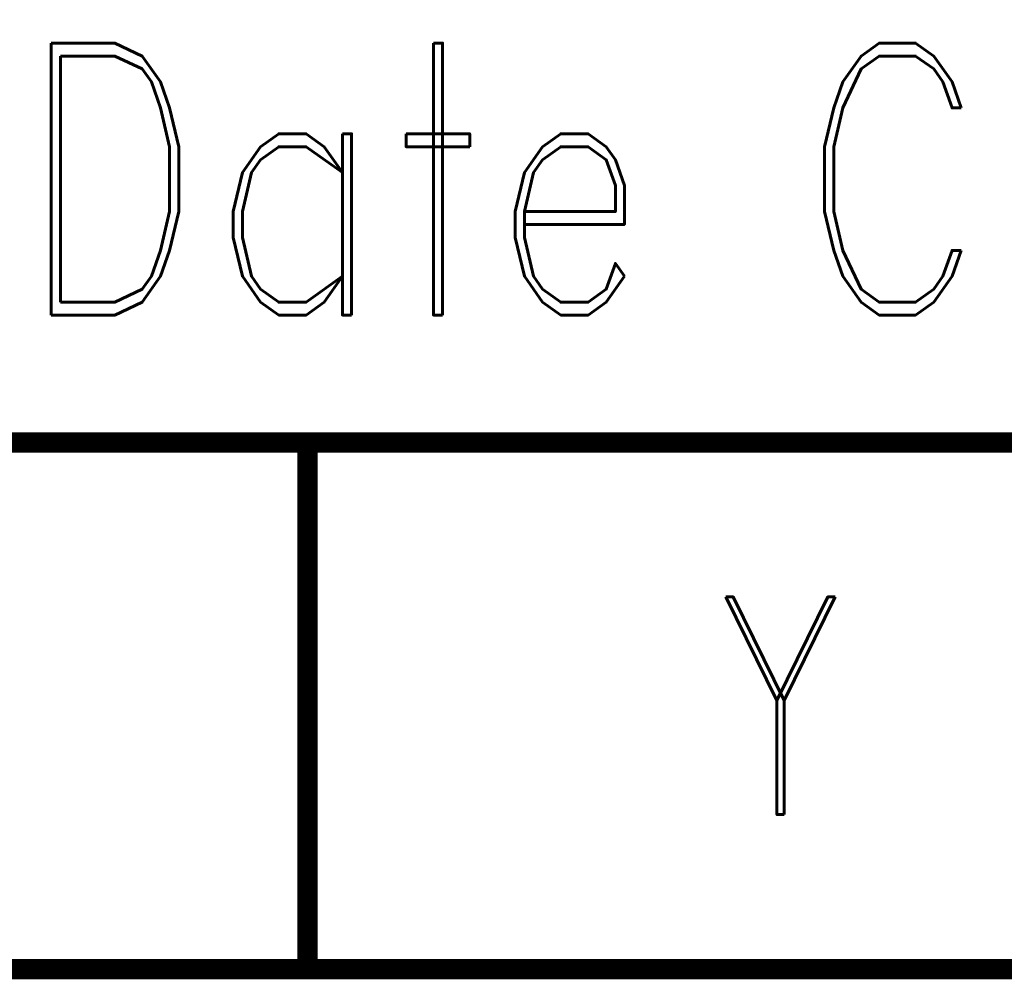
# Model space of a CAD drawing. Extents: x -2 to 113, y -136 to 16.
# Tile 500 of 541: x 77.01 to 81.96, y -5.69 to -0.87. Entities that reach past the tile are written whole.
import ezdxf
from ezdxf.enums import TextEntityAlignment as Align

# ---------------------------------------------------------------- set-up
doc = ezdxf.new("R2010")
doc.units = 0
doc.header["$MEASUREMENT"] = 0
doc.linetypes.add('SOLID', pattern=[0])
doc.layers.get('0').update_dxf_attribs({"linetype": 'SOLID'})
for name, color, linetype in [('1', 7, 'SOLID'), ('10', 7, 'SOLID'), ('11', 7, 'SOLID'), ('12', 7, 'SOLID'), ('13', 7, 'SOLID'), ('14', 7, 'SOLID'), ('15', 7, 'SOLID'), ('16', 7, 'SOLID'), ('17', 7, 'SOLID'), ('18', 7, 'SOLID'), ('19', 7, 'SOLID'), ('2', 7, 'SOLID'), ('20', 7, 'SOLID'), ('21', 7, 'SOLID'), ('22', 7, 'SOLID'), ('23', 7, 'SOLID'), ('24', 7, 'SOLID'), ('25', 7, 'SOLID'), ('26', 7, 'SOLID'), ('27', 7, 'SOLID'), ('28', 7, 'SOLID'), ('29', 7, 'SOLID'), ('3', 7, 'SOLID'), ('30', 7, 'SOLID'), ('31', 7, 'SOLID'), ('32', 7, 'SOLID'), ('33', 7, 'SOLID'), ('34', 7, 'SOLID'), ('35', 7, 'SOLID'), ('36', 7, 'SOLID'), ('37', 7, 'SOLID'), ('38', 7, 'SOLID'), ('39', 7, 'SOLID'), ('4', 7, 'SOLID'), ('40', 7, 'SOLID'), ('41', 7, 'SOLID'), ('42', 7, 'SOLID'), ('43', 7, 'SOLID'), ('44', 7, 'SOLID'), ('45', 7, 'SOLID'), ('46', 7, 'SOLID'), ('47', 7, 'SOLID'), ('48', 7, 'SOLID'), ('49', 7, 'SOLID'), ('5', 7, 'SOLID'), ('50', 7, 'SOLID'), ('51', 7, 'SOLID'), ('52', 7, 'SOLID'), ('53', 7, 'SOLID'), ('54', 7, 'SOLID'), ('55', 7, 'SOLID'), ('56', 7, 'SOLID'), ('57', 7, 'SOLID'), ('58', 7, 'SOLID'), ('59', 7, 'SOLID'), ('6', 7, 'SOLID'), ('60', 7, 'SOLID'), ('61', 7, 'SOLID'), ('62', 7, 'SOLID'), ('63', 7, 'SOLID'), ('64', 7, 'SOLID'), ('65', 7, 'SOLID'), ('66', 7, 'SOLID'), ('67', 7, 'SOLID'), ('68', 7, 'SOLID'), ('7', 7, 'SOLID'), ('8', 7, 'SOLID'), ('9', 7, 'SOLID')]:
    doc.layers.add(name, color=color, linetype=linetype)
doc.styles.add('ROMAND', font='romand', dxfattribs={"height": 1})

msp = doc.modelspace()

# ---------------------------------------------------------------- linework, layer by layer
at = {"color": 7, "linetype": 'SOLID', "const_width": 0.1029}
for points in [[(-0.2175, -2.9915), (111.5472, -2.9915)], [(78.4589, -2.9915), (78.4589, -5.6385)], [(-0.2175, -5.6385), (111.5472, -5.6385)]]:
    msp.add_lwpolyline(points, dxfattribs=at)
at = {"layer": '1', "color": 7, "linetype": 'SOLID', "const_width": 0.1029}
for points in [[(-0.2175, -2.9915), (111.5472, -2.9915)], [(78.4589, -2.9915), (78.4589, -5.6385)], [(-0.2175, -5.6385), (111.5472, -5.6385)]]:
    msp.add_lwpolyline(points, dxfattribs=at)
at = {"layer": '10', "color": 7, "linetype": 'SOLID', "const_width": 0.1029}
for points in [[(-0.2175, -2.9915), (111.5472, -2.9915)], [(78.4589, -2.9915), (78.4589, -5.6385)], [(-0.2175, -5.6385), (111.5472, -5.6385)]]:
    msp.add_lwpolyline(points, dxfattribs=at)
at = {"layer": '11', "color": 7, "linetype": 'SOLID', "const_width": 0.1029}
for points in [[(-0.2175, -2.9915), (111.5472, -2.9915)], [(78.4589, -2.9915), (78.4589, -5.6385)], [(-0.2175, -5.6385), (111.5472, -5.6385)]]:
    msp.add_lwpolyline(points, dxfattribs=at)
at = {"layer": '12', "color": 7, "linetype": 'SOLID', "const_width": 0.1029}
for points in [[(-0.2175, -2.9915), (111.5472, -2.9915)], [(78.4589, -2.9915), (78.4589, -5.6385)], [(-0.2175, -5.6385), (111.5472, -5.6385)]]:
    msp.add_lwpolyline(points, dxfattribs=at)
at = {"layer": '13', "color": 7, "linetype": 'SOLID', "const_width": 0.1029}
for points in [[(-0.2175, -2.9915), (111.5472, -2.9915)], [(78.4589, -2.9915), (78.4589, -5.6385)], [(-0.2175, -5.6385), (111.5472, -5.6385)]]:
    msp.add_lwpolyline(points, dxfattribs=at)
at = {"layer": '14', "color": 7, "linetype": 'SOLID', "const_width": 0.1029}
for points in [[(-0.2175, -2.9915), (111.5472, -2.9915)], [(78.4589, -2.9915), (78.4589, -5.6385)], [(-0.2175, -5.6385), (111.5472, -5.6385)]]:
    msp.add_lwpolyline(points, dxfattribs=at)
at = {"layer": '15', "color": 7, "linetype": 'SOLID', "const_width": 0.1029}
for points in [[(-0.2175, -2.9915), (111.5472, -2.9915)], [(78.4589, -2.9915), (78.4589, -5.6385)], [(-0.2175, -5.6385), (111.5472, -5.6385)]]:
    msp.add_lwpolyline(points, dxfattribs=at)
at = {"layer": '16', "color": 7, "linetype": 'SOLID', "const_width": 0.1029}
for points in [[(-0.2175, -2.9915), (111.5472, -2.9915)], [(78.4589, -2.9915), (78.4589, -5.6385)], [(-0.2175, -5.6385), (111.5472, -5.6385)]]:
    msp.add_lwpolyline(points, dxfattribs=at)
at = {"layer": '17', "color": 7, "linetype": 'SOLID', "const_width": 0.1029}
for points in [[(-0.2175, -2.9915), (111.5472, -2.9915)], [(78.4589, -2.9915), (78.4589, -5.6385)], [(-0.2175, -5.6385), (111.5472, -5.6385)]]:
    msp.add_lwpolyline(points, dxfattribs=at)
at = {"layer": '18', "color": 7, "linetype": 'SOLID', "const_width": 0.1029}
for points in [[(-0.2175, -2.9915), (111.5472, -2.9915)], [(78.4589, -2.9915), (78.4589, -5.6385)], [(-0.2175, -5.6385), (111.5472, -5.6385)]]:
    msp.add_lwpolyline(points, dxfattribs=at)
at = {"layer": '19', "color": 7, "linetype": 'SOLID', "const_width": 0.1029}
for points in [[(-0.2175, -2.9915), (111.5472, -2.9915)], [(78.4589, -2.9915), (78.4589, -5.6385)], [(-0.2175, -5.6385), (111.5472, -5.6385)]]:
    msp.add_lwpolyline(points, dxfattribs=at)
at = {"layer": '2', "color": 7, "linetype": 'SOLID', "const_width": 0.1029}
for points in [[(-0.2175, -2.9915), (111.5472, -2.9915)], [(78.4589, -2.9915), (78.4589, -5.6385)], [(-0.2175, -5.6385), (111.5472, -5.6385)]]:
    msp.add_lwpolyline(points, dxfattribs=at)
at = {"layer": '20', "color": 7, "linetype": 'SOLID', "const_width": 0.1029}
for points in [[(-0.2175, -2.9915), (111.5472, -2.9915)], [(78.4589, -2.9915), (78.4589, -5.6385)], [(-0.2175, -5.6385), (111.5472, -5.6385)]]:
    msp.add_lwpolyline(points, dxfattribs=at)
at = {"layer": '21', "color": 7, "linetype": 'SOLID', "const_width": 0.1029}
for points in [[(-0.2175, -2.9915), (111.5472, -2.9915)], [(78.4589, -2.9915), (78.4589, -5.6385)], [(-0.2175, -5.6385), (111.5472, -5.6385)]]:
    msp.add_lwpolyline(points, dxfattribs=at)
at = {"layer": '22', "color": 7, "linetype": 'SOLID', "const_width": 0.1029}
for points in [[(-0.2175, -2.9915), (111.5472, -2.9915)], [(78.4589, -2.9915), (78.4589, -5.6385)], [(-0.2175, -5.6385), (111.5472, -5.6385)]]:
    msp.add_lwpolyline(points, dxfattribs=at)
at = {"layer": '23', "color": 7, "linetype": 'SOLID', "const_width": 0.1029}
for points in [[(-0.2175, -2.9915), (111.5472, -2.9915)], [(78.4589, -2.9915), (78.4589, -5.6385)], [(-0.2175, -5.6385), (111.5472, -5.6385)]]:
    msp.add_lwpolyline(points, dxfattribs=at)
at = {"layer": '24', "color": 7, "linetype": 'SOLID', "const_width": 0.1029}
for points in [[(-0.2175, -2.9915), (111.5472, -2.9915)], [(78.4589, -2.9915), (78.4589, -5.6385)], [(-0.2175, -5.6385), (111.5472, -5.6385)]]:
    msp.add_lwpolyline(points, dxfattribs=at)
at = {"layer": '25', "color": 7, "linetype": 'SOLID', "const_width": 0.1029}
for points in [[(-0.2175, -2.9915), (111.5472, -2.9915)], [(78.4589, -2.9915), (78.4589, -5.6385)], [(-0.2175, -5.6385), (111.5472, -5.6385)]]:
    msp.add_lwpolyline(points, dxfattribs=at)
at = {"layer": '26', "color": 7, "linetype": 'SOLID', "const_width": 0.1029}
for points in [[(-0.2175, -2.9915), (111.5472, -2.9915)], [(78.4589, -2.9915), (78.4589, -5.6385)], [(-0.2175, -5.6385), (111.5472, -5.6385)]]:
    msp.add_lwpolyline(points, dxfattribs=at)
at = {"layer": '27', "color": 7, "linetype": 'SOLID', "const_width": 0.1029}
for points in [[(-0.2175, -2.9915), (111.5472, -2.9915)], [(78.4589, -2.9915), (78.4589, -5.6385)], [(-0.2175, -5.6385), (111.5472, -5.6385)]]:
    msp.add_lwpolyline(points, dxfattribs=at)
at = {"layer": '28', "color": 7, "linetype": 'SOLID', "const_width": 0.1029}
for points in [[(-0.2175, -2.9915), (111.5472, -2.9915)], [(78.4589, -2.9915), (78.4589, -5.6385)], [(-0.2175, -5.6385), (111.5472, -5.6385)]]:
    msp.add_lwpolyline(points, dxfattribs=at)
at = {"layer": '29', "color": 7, "linetype": 'SOLID', "const_width": 0.1029}
for points in [[(-0.2175, -2.9915), (111.5472, -2.9915)], [(78.4589, -2.9915), (78.4589, -5.6385)], [(-0.2175, -5.6385), (111.5472, -5.6385)]]:
    msp.add_lwpolyline(points, dxfattribs=at)
at = {"layer": '3', "color": 7, "linetype": 'SOLID', "const_width": 0.1029}
for points in [[(-0.2175, -2.9915), (111.5472, -2.9915)], [(78.4589, -2.9915), (78.4589, -5.6385)], [(-0.2175, -5.6385), (111.5472, -5.6385)]]:
    msp.add_lwpolyline(points, dxfattribs=at)
at = {"layer": '30', "color": 7, "linetype": 'SOLID', "const_width": 0.1029}
for points in [[(-0.2175, -2.9915), (111.5472, -2.9915)], [(78.4589, -2.9915), (78.4589, -5.6385)], [(-0.2175, -5.6385), (111.5472, -5.6385)]]:
    msp.add_lwpolyline(points, dxfattribs=at)
at = {"layer": '31', "color": 7, "linetype": 'SOLID', "const_width": 0.1029}
for points in [[(-0.2175, -2.9915), (111.5472, -2.9915)], [(78.4589, -2.9915), (78.4589, -5.6385)], [(-0.2175, -5.6385), (111.5472, -5.6385)]]:
    msp.add_lwpolyline(points, dxfattribs=at)
at = {"layer": '32', "color": 7, "linetype": 'SOLID', "const_width": 0.1029}
for points in [[(-0.2175, -2.9915), (111.5472, -2.9915)], [(78.4589, -2.9915), (78.4589, -5.6385)], [(-0.2175, -5.6385), (111.5472, -5.6385)]]:
    msp.add_lwpolyline(points, dxfattribs=at)
at = {"layer": '33', "color": 7, "linetype": 'SOLID', "const_width": 0.1029}
for points in [[(-0.2175, -2.9915), (111.5472, -2.9915)], [(78.4589, -2.9915), (78.4589, -5.6385)], [(-0.2175, -5.6385), (111.5472, -5.6385)]]:
    msp.add_lwpolyline(points, dxfattribs=at)
at = {"layer": '34', "color": 7, "linetype": 'SOLID', "const_width": 0.1029}
for points in [[(-0.2175, -2.9915), (111.5472, -2.9915)], [(78.4589, -2.9915), (78.4589, -5.6385)], [(-0.2175, -5.6385), (111.5472, -5.6385)]]:
    msp.add_lwpolyline(points, dxfattribs=at)
at = {"layer": '35', "color": 7, "linetype": 'SOLID', "const_width": 0.1029}
for points in [[(-0.2175, -2.9915), (111.5472, -2.9915)], [(78.4589, -2.9915), (78.4589, -5.6385)], [(-0.2175, -5.6385), (111.5472, -5.6385)]]:
    msp.add_lwpolyline(points, dxfattribs=at)
at = {"layer": '36', "color": 7, "linetype": 'SOLID', "const_width": 0.1029}
for points in [[(-0.2175, -2.9915), (111.5472, -2.9915)], [(78.4589, -2.9915), (78.4589, -5.6385)], [(-0.2175, -5.6385), (111.5472, -5.6385)]]:
    msp.add_lwpolyline(points, dxfattribs=at)
at = {"layer": '37', "color": 7, "linetype": 'SOLID', "const_width": 0.1029}
for points in [[(-0.2175, -2.9915), (111.5472, -2.9915)], [(78.4589, -2.9915), (78.4589, -5.6385)], [(-0.2175, -5.6385), (111.5472, -5.6385)]]:
    msp.add_lwpolyline(points, dxfattribs=at)
at = {"layer": '38', "color": 7, "linetype": 'SOLID', "const_width": 0.1029}
for points in [[(-0.2175, -2.9915), (111.5472, -2.9915)], [(78.4589, -2.9915), (78.4589, -5.6385)], [(-0.2175, -5.6385), (111.5472, -5.6385)]]:
    msp.add_lwpolyline(points, dxfattribs=at)
at = {"layer": '39', "color": 7, "linetype": 'SOLID', "const_width": 0.1029}
for points in [[(-0.2175, -2.9915), (111.5472, -2.9915)], [(78.4589, -2.9915), (78.4589, -5.6385)], [(-0.2175, -5.6385), (111.5472, -5.6385)]]:
    msp.add_lwpolyline(points, dxfattribs=at)
at = {"layer": '4', "color": 7, "linetype": 'SOLID', "const_width": 0.1029}
for points in [[(-0.2175, -2.9915), (111.5472, -2.9915)], [(78.4589, -2.9915), (78.4589, -5.6385)], [(-0.2175, -5.6385), (111.5472, -5.6385)]]:
    msp.add_lwpolyline(points, dxfattribs=at)
at = {"layer": '40', "color": 7, "linetype": 'SOLID', "const_width": 0.1029}
for points in [[(-0.2175, -2.9915), (111.5472, -2.9915)], [(78.4589, -2.9915), (78.4589, -5.6385)], [(-0.2175, -5.6385), (111.5472, -5.6385)]]:
    msp.add_lwpolyline(points, dxfattribs=at)
at = {"layer": '41', "color": 7, "linetype": 'SOLID', "const_width": 0.1029}
for points in [[(-0.2175, -2.9915), (111.5472, -2.9915)], [(78.4589, -2.9915), (78.4589, -5.6385)], [(-0.2175, -5.6385), (111.5472, -5.6385)]]:
    msp.add_lwpolyline(points, dxfattribs=at)
at = {"layer": '42', "color": 7, "linetype": 'SOLID', "const_width": 0.1029}
for points in [[(-0.2175, -2.9915), (111.5472, -2.9915)], [(78.4589, -2.9915), (78.4589, -5.6385)], [(-0.2175, -5.6385), (111.5472, -5.6385)]]:
    msp.add_lwpolyline(points, dxfattribs=at)
at = {"layer": '43', "color": 7, "linetype": 'SOLID', "const_width": 0.1029}
for points in [[(-0.2175, -2.9915), (111.5472, -2.9915)], [(78.4589, -2.9915), (78.4589, -5.6385)], [(-0.2175, -5.6385), (111.5472, -5.6385)]]:
    msp.add_lwpolyline(points, dxfattribs=at)
at = {"layer": '44', "color": 7, "linetype": 'SOLID', "const_width": 0.1029}
for points in [[(-0.2175, -2.9915), (111.5472, -2.9915)], [(78.4589, -2.9915), (78.4589, -5.6385)], [(-0.2175, -5.6385), (111.5472, -5.6385)]]:
    msp.add_lwpolyline(points, dxfattribs=at)
at = {"layer": '45', "color": 7, "linetype": 'SOLID', "const_width": 0.1029}
for points in [[(-0.2175, -2.9915), (111.5472, -2.9915)], [(78.4589, -2.9915), (78.4589, -5.6385)], [(-0.2175, -5.6385), (111.5472, -5.6385)]]:
    msp.add_lwpolyline(points, dxfattribs=at)
at = {"layer": '46', "color": 7, "linetype": 'SOLID', "const_width": 0.1029}
for points in [[(-0.2175, -2.9915), (111.5472, -2.9915)], [(78.4589, -2.9915), (78.4589, -5.6385)], [(-0.2175, -5.6385), (111.5472, -5.6385)]]:
    msp.add_lwpolyline(points, dxfattribs=at)
at = {"layer": '47', "color": 7, "linetype": 'SOLID', "const_width": 0.1029}
for points in [[(-0.2175, -2.9915), (111.5472, -2.9915)], [(78.4589, -2.9915), (78.4589, -5.6385)], [(-0.2175, -5.6385), (111.5472, -5.6385)]]:
    msp.add_lwpolyline(points, dxfattribs=at)
at = {"layer": '48', "color": 7, "linetype": 'SOLID', "const_width": 0.1029}
for points in [[(-0.2175, -2.9915), (111.5472, -2.9915)], [(78.4589, -2.9915), (78.4589, -5.6385)], [(-0.2175, -5.6385), (111.5472, -5.6385)]]:
    msp.add_lwpolyline(points, dxfattribs=at)
at = {"layer": '49', "color": 7, "linetype": 'SOLID', "const_width": 0.1029}
for points in [[(-0.2175, -2.9915), (111.5472, -2.9915)], [(78.4589, -2.9915), (78.4589, -5.6385)], [(-0.2175, -5.6385), (111.5472, -5.6385)]]:
    msp.add_lwpolyline(points, dxfattribs=at)
at = {"layer": '5', "color": 7, "linetype": 'SOLID', "const_width": 0.1029}
for points in [[(-0.2175, -2.9915), (111.5472, -2.9915)], [(78.4589, -2.9915), (78.4589, -5.6385)], [(-0.2175, -5.6385), (111.5472, -5.6385)]]:
    msp.add_lwpolyline(points, dxfattribs=at)
at = {"layer": '50', "color": 7, "linetype": 'SOLID', "const_width": 0.1029}
for points in [[(-0.2175, -2.9915), (111.5472, -2.9915)], [(78.4589, -2.9915), (78.4589, -5.6385)], [(-0.2175, -5.6385), (111.5472, -5.6385)]]:
    msp.add_lwpolyline(points, dxfattribs=at)
at = {"layer": '51', "color": 7, "linetype": 'SOLID', "const_width": 0.1029}
for points in [[(-0.2175, -2.9915), (111.5472, -2.9915)], [(78.4589, -2.9915), (78.4589, -5.6385)], [(-0.2175, -5.6385), (111.5472, -5.6385)]]:
    msp.add_lwpolyline(points, dxfattribs=at)
at = {"layer": '52', "color": 7, "linetype": 'SOLID', "const_width": 0.1029}
for points in [[(-0.2175, -2.9915), (111.5472, -2.9915)], [(78.4589, -2.9915), (78.4589, -5.6385)], [(-0.2175, -5.6385), (111.5472, -5.6385)]]:
    msp.add_lwpolyline(points, dxfattribs=at)
at = {"layer": '53', "color": 7, "linetype": 'SOLID', "const_width": 0.1029}
for points in [[(-0.2175, -2.9915), (111.5472, -2.9915)], [(78.4589, -2.9915), (78.4589, -5.6385)], [(-0.2175, -5.6385), (111.5472, -5.6385)]]:
    msp.add_lwpolyline(points, dxfattribs=at)
at = {"layer": '54', "color": 7, "linetype": 'SOLID', "const_width": 0.1029}
for points in [[(-0.2175, -2.9915), (111.5472, -2.9915)], [(78.4589, -2.9915), (78.4589, -5.6385)], [(-0.2175, -5.6385), (111.5472, -5.6385)]]:
    msp.add_lwpolyline(points, dxfattribs=at)
at = {"layer": '55', "color": 7, "linetype": 'SOLID', "const_width": 0.1029}
for points in [[(-0.2175, -2.9915), (111.5472, -2.9915)], [(78.4589, -2.9915), (78.4589, -5.6385)], [(-0.2175, -5.6385), (111.5472, -5.6385)]]:
    msp.add_lwpolyline(points, dxfattribs=at)
at = {"layer": '56', "color": 7, "linetype": 'SOLID', "const_width": 0.1029}
for points in [[(-0.2175, -2.9915), (111.5472, -2.9915)], [(78.4589, -2.9915), (78.4589, -5.6385)], [(-0.2175, -5.6385), (111.5472, -5.6385)]]:
    msp.add_lwpolyline(points, dxfattribs=at)
at = {"layer": '57', "color": 7, "linetype": 'SOLID', "const_width": 0.1029}
for points in [[(-0.2175, -2.9915), (111.5472, -2.9915)], [(78.4589, -2.9915), (78.4589, -5.6385)], [(-0.2175, -5.6385), (111.5472, -5.6385)]]:
    msp.add_lwpolyline(points, dxfattribs=at)
at = {"layer": '58', "color": 7, "linetype": 'SOLID', "const_width": 0.1029}
for points in [[(-0.2175, -2.9915), (111.5472, -2.9915)], [(78.4589, -2.9915), (78.4589, -5.6385)], [(-0.2175, -5.6385), (111.5472, -5.6385)]]:
    msp.add_lwpolyline(points, dxfattribs=at)
at = {"layer": '59', "color": 7, "linetype": 'SOLID', "const_width": 0.1029}
for points in [[(-0.2175, -2.9915), (111.5472, -2.9915)], [(78.4589, -2.9915), (78.4589, -5.6385)], [(-0.2175, -5.6385), (111.5472, -5.6385)]]:
    msp.add_lwpolyline(points, dxfattribs=at)
at = {"layer": '6', "color": 7, "linetype": 'SOLID', "const_width": 0.1029}
for points in [[(-0.2175, -2.9915), (111.5472, -2.9915)], [(78.4589, -2.9915), (78.4589, -5.6385)], [(-0.2175, -5.6385), (111.5472, -5.6385)]]:
    msp.add_lwpolyline(points, dxfattribs=at)
at = {"layer": '60', "color": 7, "linetype": 'SOLID', "const_width": 0.1029}
for points in [[(-0.2175, -2.9915), (111.5472, -2.9915)], [(78.4589, -2.9915), (78.4589, -5.6385)], [(-0.2175, -5.6385), (111.5472, -5.6385)]]:
    msp.add_lwpolyline(points, dxfattribs=at)
at = {"layer": '61', "color": 7, "linetype": 'SOLID', "const_width": 0.1029}
for points in [[(-0.2175, -2.9915), (111.5472, -2.9915)], [(78.4589, -2.9915), (78.4589, -5.6385)], [(-0.2175, -5.6385), (111.5472, -5.6385)]]:
    msp.add_lwpolyline(points, dxfattribs=at)
at = {"layer": '62', "color": 7, "linetype": 'SOLID', "const_width": 0.1029}
for points in [[(-0.2175, -2.9915), (111.5472, -2.9915)], [(78.4589, -2.9915), (78.4589, -5.6385)], [(-0.2175, -5.6385), (111.5472, -5.6385)]]:
    msp.add_lwpolyline(points, dxfattribs=at)
at = {"layer": '63', "color": 7, "linetype": 'SOLID', "const_width": 0.1029}
for points in [[(-0.2175, -2.9915), (111.5472, -2.9915)], [(78.4589, -2.9915), (78.4589, -5.6385)], [(-0.2175, -5.6385), (111.5472, -5.6385)]]:
    msp.add_lwpolyline(points, dxfattribs=at)
at = {"layer": '64', "color": 7, "linetype": 'SOLID', "const_width": 0.1029}
for points in [[(-0.2175, -2.9915), (111.5472, -2.9915)], [(78.4589, -2.9915), (78.4589, -5.6385)], [(-0.2175, -5.6385), (111.5472, -5.6385)]]:
    msp.add_lwpolyline(points, dxfattribs=at)
at = {"layer": '65', "color": 7, "linetype": 'SOLID', "const_width": 0.1029}
for points in [[(-0.2175, -2.9915), (111.5472, -2.9915)], [(78.4589, -2.9915), (78.4589, -5.6385)], [(-0.2175, -5.6385), (111.5472, -5.6385)]]:
    msp.add_lwpolyline(points, dxfattribs=at)
at = {"layer": '66', "color": 7, "linetype": 'SOLID', "const_width": 0.1029}
for points in [[(-0.2175, -2.9915), (111.5472, -2.9915)], [(78.4589, -2.9915), (78.4589, -5.6385)], [(-0.2175, -5.6385), (111.5472, -5.6385)]]:
    msp.add_lwpolyline(points, dxfattribs=at)
at = {"layer": '67', "color": 7, "linetype": 'SOLID', "const_width": 0.1029}
for points in [[(-0.2175, -2.9915), (111.5472, -2.9915)], [(78.4589, -2.9915), (78.4589, -5.6385)], [(-0.2175, -5.6385), (111.5472, -5.6385)]]:
    msp.add_lwpolyline(points, dxfattribs=at)
at = {"layer": '68', "color": 7, "linetype": 'SOLID', "const_width": 0.1029}
for points in [[(-0.2175, -2.9915), (111.5472, -2.9915)], [(78.4589, -2.9915), (78.4589, -5.6385)], [(-0.2175, -5.6385), (111.5472, -5.6385)]]:
    msp.add_lwpolyline(points, dxfattribs=at)
at = {"layer": '7', "color": 7, "linetype": 'SOLID', "const_width": 0.1029}
for points in [[(-0.2175, -2.9915), (111.5472, -2.9915)], [(78.4589, -2.9915), (78.4589, -5.6385)], [(-0.2175, -5.6385), (111.5472, -5.6385)]]:
    msp.add_lwpolyline(points, dxfattribs=at)
at = {"layer": '8', "color": 7, "linetype": 'SOLID', "const_width": 0.1029}
for points in [[(-0.2175, -2.9915), (111.5472, -2.9915)], [(78.4589, -2.9915), (78.4589, -5.6385)], [(-0.2175, -5.6385), (111.5472, -5.6385)]]:
    msp.add_lwpolyline(points, dxfattribs=at)
at = {"layer": '9', "color": 7, "linetype": 'SOLID', "const_width": 0.1029}
for points in [[(-0.2175, -2.9915), (111.5472, -2.9915)], [(78.4589, -2.9915), (78.4589, -5.6385)], [(-0.2175, -5.6385), (111.5472, -5.6385)]]:
    msp.add_lwpolyline(points, dxfattribs=at)

# ---------------------------------------------------------------- texts
at = {"color": 7, "style": 'ROMAND', "width": 0.78}
msp.add_text('Date Completed:', height=1.367647, dxfattribs=at).set_placement((76.9884, -1.6679), align=Align.MIDDLE_LEFT)
msp.add_text('Y', height=1.0941, dxfattribs=at).set_placement((80.8355, -4.315), align=Align.MIDDLE_CENTER)
at = {"layer": '1', "color": 7, "style": 'ROMAND', "width": 0.78}
msp.add_text('Date Completed:', height=1.367647, dxfattribs=at).set_placement((76.9884, -1.6679), align=Align.MIDDLE_LEFT)
msp.add_text('Y', height=1.0941, dxfattribs=at).set_placement((80.8355, -4.315), align=Align.MIDDLE_CENTER)
at = {"layer": '10', "color": 7, "style": 'ROMAND', "width": 0.78}
msp.add_text('Date Completed:', height=1.367647, dxfattribs=at).set_placement((76.9884, -1.6679), align=Align.MIDDLE_LEFT)
msp.add_text('Y', height=1.0941, dxfattribs=at).set_placement((80.8355, -4.315), align=Align.MIDDLE_CENTER)
at = {"layer": '11', "color": 7, "style": 'ROMAND', "width": 0.78}
msp.add_text('Date Completed:', height=1.367647, dxfattribs=at).set_placement((76.9884, -1.6679), align=Align.MIDDLE_LEFT)
msp.add_text('Y', height=1.0941, dxfattribs=at).set_placement((80.8355, -4.315), align=Align.MIDDLE_CENTER)
at = {"layer": '12', "color": 7, "style": 'ROMAND', "width": 0.78}
msp.add_text('Date Completed:', height=1.367647, dxfattribs=at).set_placement((76.9884, -1.6679), align=Align.MIDDLE_LEFT)
msp.add_text('Y', height=1.0941, dxfattribs=at).set_placement((80.8355, -4.315), align=Align.MIDDLE_CENTER)
at = {"layer": '13', "color": 7, "style": 'ROMAND', "width": 0.78}
msp.add_text('Date Completed:', height=1.367647, dxfattribs=at).set_placement((76.9884, -1.6679), align=Align.MIDDLE_LEFT)
msp.add_text('Y', height=1.0941, dxfattribs=at).set_placement((80.8355, -4.315), align=Align.MIDDLE_CENTER)
at = {"layer": '14', "color": 7, "style": 'ROMAND', "width": 0.78}
msp.add_text('Date Completed:', height=1.367647, dxfattribs=at).set_placement((76.9884, -1.6679), align=Align.MIDDLE_LEFT)
msp.add_text('Y', height=1.0941, dxfattribs=at).set_placement((80.8355, -4.315), align=Align.MIDDLE_CENTER)
at = {"layer": '15', "color": 7, "style": 'ROMAND', "width": 0.78}
msp.add_text('Date Completed:', height=1.367647, dxfattribs=at).set_placement((76.9884, -1.6679), align=Align.MIDDLE_LEFT)
msp.add_text('Y', height=1.0941, dxfattribs=at).set_placement((80.8355, -4.315), align=Align.MIDDLE_CENTER)
at = {"layer": '16', "color": 7, "style": 'ROMAND', "width": 0.78}
msp.add_text('Date Completed:', height=1.367647, dxfattribs=at).set_placement((76.9884, -1.6679), align=Align.MIDDLE_LEFT)
msp.add_text('Y', height=1.0941, dxfattribs=at).set_placement((80.8355, -4.315), align=Align.MIDDLE_CENTER)
at = {"layer": '17', "color": 7, "style": 'ROMAND', "width": 0.78}
msp.add_text('Date Completed:', height=1.367647, dxfattribs=at).set_placement((76.9884, -1.6679), align=Align.MIDDLE_LEFT)
msp.add_text('Y', height=1.0941, dxfattribs=at).set_placement((80.8355, -4.315), align=Align.MIDDLE_CENTER)
at = {"layer": '18', "color": 7, "style": 'ROMAND', "width": 0.78}
msp.add_text('Date Completed:', height=1.367647, dxfattribs=at).set_placement((76.9884, -1.6679), align=Align.MIDDLE_LEFT)
msp.add_text('Y', height=1.0941, dxfattribs=at).set_placement((80.8355, -4.315), align=Align.MIDDLE_CENTER)
at = {"layer": '19', "color": 7, "style": 'ROMAND', "width": 0.78}
msp.add_text('Date Completed:', height=1.367647, dxfattribs=at).set_placement((76.9884, -1.6679), align=Align.MIDDLE_LEFT)
msp.add_text('Y', height=1.0941, dxfattribs=at).set_placement((80.8355, -4.315), align=Align.MIDDLE_CENTER)
at = {"layer": '2', "color": 7, "style": 'ROMAND', "width": 0.78}
msp.add_text('Date Completed:', height=1.367647, dxfattribs=at).set_placement((76.9884, -1.6679), align=Align.MIDDLE_LEFT)
msp.add_text('Y', height=1.0941, dxfattribs=at).set_placement((80.8355, -4.315), align=Align.MIDDLE_CENTER)
at = {"layer": '20', "color": 7, "style": 'ROMAND', "width": 0.78}
msp.add_text('Date Completed:', height=1.367647, dxfattribs=at).set_placement((76.9884, -1.6679), align=Align.MIDDLE_LEFT)
msp.add_text('Y', height=1.0941, dxfattribs=at).set_placement((80.8355, -4.315), align=Align.MIDDLE_CENTER)
at = {"layer": '21', "color": 7, "style": 'ROMAND', "width": 0.78}
msp.add_text('Date Completed:', height=1.367647, dxfattribs=at).set_placement((76.9884, -1.6679), align=Align.MIDDLE_LEFT)
msp.add_text('Y', height=1.0941, dxfattribs=at).set_placement((80.8355, -4.315), align=Align.MIDDLE_CENTER)
at = {"layer": '22', "color": 7, "style": 'ROMAND', "width": 0.78}
msp.add_text('Date Completed:', height=1.367647, dxfattribs=at).set_placement((76.9884, -1.6679), align=Align.MIDDLE_LEFT)
msp.add_text('Y', height=1.0941, dxfattribs=at).set_placement((80.8355, -4.315), align=Align.MIDDLE_CENTER)
at = {"layer": '23', "color": 7, "style": 'ROMAND', "width": 0.78}
msp.add_text('Date Completed:', height=1.367647, dxfattribs=at).set_placement((76.9884, -1.6679), align=Align.MIDDLE_LEFT)
msp.add_text('Y', height=1.0941, dxfattribs=at).set_placement((80.8355, -4.315), align=Align.MIDDLE_CENTER)
at = {"layer": '24', "color": 7, "style": 'ROMAND', "width": 0.78}
msp.add_text('Date Completed:', height=1.367647, dxfattribs=at).set_placement((76.9884, -1.6679), align=Align.MIDDLE_LEFT)
msp.add_text('Y', height=1.0941, dxfattribs=at).set_placement((80.8355, -4.315), align=Align.MIDDLE_CENTER)
at = {"layer": '25', "color": 7, "style": 'ROMAND', "width": 0.78}
msp.add_text('Date Completed:', height=1.367647, dxfattribs=at).set_placement((76.9884, -1.6679), align=Align.MIDDLE_LEFT)
msp.add_text('Y', height=1.0941, dxfattribs=at).set_placement((80.8355, -4.315), align=Align.MIDDLE_CENTER)
at = {"layer": '26', "color": 7, "style": 'ROMAND', "width": 0.78}
msp.add_text('Date Completed:', height=1.367647, dxfattribs=at).set_placement((76.9884, -1.6679), align=Align.MIDDLE_LEFT)
msp.add_text('Y', height=1.0941, dxfattribs=at).set_placement((80.8355, -4.315), align=Align.MIDDLE_CENTER)
at = {"layer": '27', "color": 7, "style": 'ROMAND', "width": 0.78}
msp.add_text('Date Completed:', height=1.367647, dxfattribs=at).set_placement((76.9884, -1.6679), align=Align.MIDDLE_LEFT)
msp.add_text('Y', height=1.0941, dxfattribs=at).set_placement((80.8355, -4.315), align=Align.MIDDLE_CENTER)
at = {"layer": '28', "color": 7, "style": 'ROMAND', "width": 0.78}
msp.add_text('Date Completed:', height=1.367647, dxfattribs=at).set_placement((76.9884, -1.6679), align=Align.MIDDLE_LEFT)
msp.add_text('Y', height=1.0941, dxfattribs=at).set_placement((80.8355, -4.315), align=Align.MIDDLE_CENTER)
at = {"layer": '29', "color": 7, "style": 'ROMAND', "width": 0.78}
msp.add_text('Date Completed:', height=1.367647, dxfattribs=at).set_placement((76.9884, -1.6679), align=Align.MIDDLE_LEFT)
msp.add_text('Y', height=1.0941, dxfattribs=at).set_placement((80.8355, -4.315), align=Align.MIDDLE_CENTER)
at = {"layer": '3', "color": 7, "style": 'ROMAND', "width": 0.78}
msp.add_text('Date Completed:', height=1.367647, dxfattribs=at).set_placement((76.9884, -1.6679), align=Align.MIDDLE_LEFT)
msp.add_text('Y', height=1.0941, dxfattribs=at).set_placement((80.8355, -4.315), align=Align.MIDDLE_CENTER)
at = {"layer": '30', "color": 7, "style": 'ROMAND', "width": 0.78}
msp.add_text('Date Completed:', height=1.367647, dxfattribs=at).set_placement((76.9884, -1.6679), align=Align.MIDDLE_LEFT)
msp.add_text('Y', height=1.0941, dxfattribs=at).set_placement((80.8355, -4.315), align=Align.MIDDLE_CENTER)
at = {"layer": '31', "color": 7, "style": 'ROMAND', "width": 0.78}
msp.add_text('Date Completed:', height=1.367647, dxfattribs=at).set_placement((76.9884, -1.6679), align=Align.MIDDLE_LEFT)
msp.add_text('Y', height=1.0941, dxfattribs=at).set_placement((80.8355, -4.315), align=Align.MIDDLE_CENTER)
at = {"layer": '32', "color": 7, "style": 'ROMAND', "width": 0.78}
msp.add_text('Date Completed:', height=1.367647, dxfattribs=at).set_placement((76.9884, -1.6679), align=Align.MIDDLE_LEFT)
msp.add_text('Y', height=1.0941, dxfattribs=at).set_placement((80.8355, -4.315), align=Align.MIDDLE_CENTER)
at = {"layer": '33', "color": 7, "style": 'ROMAND', "width": 0.78}
msp.add_text('Date Completed:', height=1.367647, dxfattribs=at).set_placement((76.9884, -1.6679), align=Align.MIDDLE_LEFT)
msp.add_text('Y', height=1.0941, dxfattribs=at).set_placement((80.8355, -4.315), align=Align.MIDDLE_CENTER)
at = {"layer": '34', "color": 7, "style": 'ROMAND', "width": 0.78}
msp.add_text('Date Completed:', height=1.367647, dxfattribs=at).set_placement((76.9884, -1.6679), align=Align.MIDDLE_LEFT)
msp.add_text('Y', height=1.0941, dxfattribs=at).set_placement((80.8355, -4.315), align=Align.MIDDLE_CENTER)
at = {"layer": '35', "color": 7, "style": 'ROMAND', "width": 0.78}
msp.add_text('Date Completed:', height=1.367647, dxfattribs=at).set_placement((76.9884, -1.6679), align=Align.MIDDLE_LEFT)
msp.add_text('Y', height=1.0941, dxfattribs=at).set_placement((80.8355, -4.315), align=Align.MIDDLE_CENTER)
at = {"layer": '36', "color": 7, "style": 'ROMAND', "width": 0.78}
msp.add_text('Date Completed:', height=1.367647, dxfattribs=at).set_placement((76.9884, -1.6679), align=Align.MIDDLE_LEFT)
msp.add_text('Y', height=1.0941, dxfattribs=at).set_placement((80.8355, -4.315), align=Align.MIDDLE_CENTER)
at = {"layer": '37', "color": 7, "style": 'ROMAND', "width": 0.78}
msp.add_text('Date Completed:', height=1.367647, dxfattribs=at).set_placement((76.9884, -1.6679), align=Align.MIDDLE_LEFT)
msp.add_text('Y', height=1.0941, dxfattribs=at).set_placement((80.8355, -4.315), align=Align.MIDDLE_CENTER)
at = {"layer": '38', "color": 7, "style": 'ROMAND', "width": 0.78}
msp.add_text('Date Completed:', height=1.367647, dxfattribs=at).set_placement((76.9884, -1.6679), align=Align.MIDDLE_LEFT)
msp.add_text('Y', height=1.0941, dxfattribs=at).set_placement((80.8355, -4.315), align=Align.MIDDLE_CENTER)
at = {"layer": '39', "color": 7, "style": 'ROMAND', "width": 0.78}
msp.add_text('Date Completed:', height=1.367647, dxfattribs=at).set_placement((76.9884, -1.6679), align=Align.MIDDLE_LEFT)
msp.add_text('Y', height=1.0941, dxfattribs=at).set_placement((80.8355, -4.315), align=Align.MIDDLE_CENTER)
at = {"layer": '4', "color": 7, "style": 'ROMAND', "width": 0.78}
msp.add_text('Date Completed:', height=1.367647, dxfattribs=at).set_placement((76.9884, -1.6679), align=Align.MIDDLE_LEFT)
msp.add_text('Y', height=1.0941, dxfattribs=at).set_placement((80.8355, -4.315), align=Align.MIDDLE_CENTER)
at = {"layer": '40', "color": 7, "style": 'ROMAND', "width": 0.78}
msp.add_text('Date Completed:', height=1.367647, dxfattribs=at).set_placement((76.9884, -1.6679), align=Align.MIDDLE_LEFT)
msp.add_text('Y', height=1.0941, dxfattribs=at).set_placement((80.8355, -4.315), align=Align.MIDDLE_CENTER)
at = {"layer": '41', "color": 7, "style": 'ROMAND', "width": 0.78}
msp.add_text('Date Completed:', height=1.367647, dxfattribs=at).set_placement((76.9884, -1.6679), align=Align.MIDDLE_LEFT)
msp.add_text('Y', height=1.0941, dxfattribs=at).set_placement((80.8355, -4.315), align=Align.MIDDLE_CENTER)
at = {"layer": '42', "color": 7, "style": 'ROMAND', "width": 0.78}
msp.add_text('Date Completed:', height=1.367647, dxfattribs=at).set_placement((76.9884, -1.6679), align=Align.MIDDLE_LEFT)
msp.add_text('Y', height=1.0941, dxfattribs=at).set_placement((80.8355, -4.315), align=Align.MIDDLE_CENTER)
at = {"layer": '43', "color": 7, "style": 'ROMAND', "width": 0.78}
msp.add_text('Date Completed:', height=1.367647, dxfattribs=at).set_placement((76.9884, -1.6679), align=Align.MIDDLE_LEFT)
msp.add_text('Y', height=1.0941, dxfattribs=at).set_placement((80.8355, -4.315), align=Align.MIDDLE_CENTER)
at = {"layer": '44', "color": 7, "style": 'ROMAND', "width": 0.78}
msp.add_text('Date Completed:', height=1.367647, dxfattribs=at).set_placement((76.9884, -1.6679), align=Align.MIDDLE_LEFT)
msp.add_text('Y', height=1.0941, dxfattribs=at).set_placement((80.8355, -4.315), align=Align.MIDDLE_CENTER)
at = {"layer": '45', "color": 7, "style": 'ROMAND', "width": 0.78}
msp.add_text('Date Completed:', height=1.367647, dxfattribs=at).set_placement((76.9884, -1.6679), align=Align.MIDDLE_LEFT)
msp.add_text('Y', height=1.0941, dxfattribs=at).set_placement((80.8355, -4.315), align=Align.MIDDLE_CENTER)
at = {"layer": '46', "color": 7, "style": 'ROMAND', "width": 0.78}
msp.add_text('Date Completed:', height=1.367647, dxfattribs=at).set_placement((76.9884, -1.6679), align=Align.MIDDLE_LEFT)
msp.add_text('Y', height=1.0941, dxfattribs=at).set_placement((80.8355, -4.315), align=Align.MIDDLE_CENTER)
at = {"layer": '47', "color": 7, "style": 'ROMAND', "width": 0.78}
msp.add_text('Date Completed:', height=1.367647, dxfattribs=at).set_placement((76.9884, -1.6679), align=Align.MIDDLE_LEFT)
msp.add_text('Y', height=1.0941, dxfattribs=at).set_placement((80.8355, -4.315), align=Align.MIDDLE_CENTER)
at = {"layer": '48', "color": 7, "style": 'ROMAND', "width": 0.78}
msp.add_text('Date Completed:', height=1.367647, dxfattribs=at).set_placement((76.9884, -1.6679), align=Align.MIDDLE_LEFT)
msp.add_text('Y', height=1.0941, dxfattribs=at).set_placement((80.8355, -4.315), align=Align.MIDDLE_CENTER)
at = {"layer": '49', "color": 7, "style": 'ROMAND', "width": 0.78}
msp.add_text('Date Completed:', height=1.367647, dxfattribs=at).set_placement((76.9884, -1.6679), align=Align.MIDDLE_LEFT)
msp.add_text('Y', height=1.0941, dxfattribs=at).set_placement((80.8355, -4.315), align=Align.MIDDLE_CENTER)
at = {"layer": '5', "color": 7, "style": 'ROMAND', "width": 0.78}
msp.add_text('Date Completed:', height=1.367647, dxfattribs=at).set_placement((76.9884, -1.6679), align=Align.MIDDLE_LEFT)
msp.add_text('Y', height=1.0941, dxfattribs=at).set_placement((80.8355, -4.315), align=Align.MIDDLE_CENTER)
at = {"layer": '50', "color": 7, "style": 'ROMAND', "width": 0.78}
msp.add_text('Date Completed:', height=1.367647, dxfattribs=at).set_placement((76.9884, -1.6679), align=Align.MIDDLE_LEFT)
msp.add_text('Y', height=1.0941, dxfattribs=at).set_placement((80.8355, -4.315), align=Align.MIDDLE_CENTER)
at = {"layer": '51', "color": 7, "style": 'ROMAND', "width": 0.78}
msp.add_text('Date Completed:', height=1.367647, dxfattribs=at).set_placement((76.9884, -1.6679), align=Align.MIDDLE_LEFT)
msp.add_text('Y', height=1.0941, dxfattribs=at).set_placement((80.8355, -4.315), align=Align.MIDDLE_CENTER)
at = {"layer": '52', "color": 7, "style": 'ROMAND', "width": 0.78}
msp.add_text('Date Completed:', height=1.367647, dxfattribs=at).set_placement((76.9884, -1.6679), align=Align.MIDDLE_LEFT)
msp.add_text('Y', height=1.0941, dxfattribs=at).set_placement((80.8355, -4.315), align=Align.MIDDLE_CENTER)
at = {"layer": '53', "color": 7, "style": 'ROMAND', "width": 0.78}
msp.add_text('Date Completed:', height=1.367647, dxfattribs=at).set_placement((76.9884, -1.6679), align=Align.MIDDLE_LEFT)
msp.add_text('Y', height=1.0941, dxfattribs=at).set_placement((80.8355, -4.315), align=Align.MIDDLE_CENTER)
at = {"layer": '54', "color": 7, "style": 'ROMAND', "width": 0.78}
msp.add_text('Date Completed:', height=1.367647, dxfattribs=at).set_placement((76.9884, -1.6679), align=Align.MIDDLE_LEFT)
msp.add_text('Y', height=1.0941, dxfattribs=at).set_placement((80.8355, -4.315), align=Align.MIDDLE_CENTER)
at = {"layer": '55', "color": 7, "style": 'ROMAND', "width": 0.78}
msp.add_text('Date Completed:', height=1.367647, dxfattribs=at).set_placement((76.9884, -1.6679), align=Align.MIDDLE_LEFT)
msp.add_text('Y', height=1.0941, dxfattribs=at).set_placement((80.8355, -4.315), align=Align.MIDDLE_CENTER)
at = {"layer": '56', "color": 7, "style": 'ROMAND', "width": 0.78}
msp.add_text('Date Completed:', height=1.367647, dxfattribs=at).set_placement((76.9884, -1.6679), align=Align.MIDDLE_LEFT)
msp.add_text('Y', height=1.0941, dxfattribs=at).set_placement((80.8355, -4.315), align=Align.MIDDLE_CENTER)
at = {"layer": '57', "color": 7, "style": 'ROMAND', "width": 0.78}
msp.add_text('Date Completed:', height=1.367647, dxfattribs=at).set_placement((76.9884, -1.6679), align=Align.MIDDLE_LEFT)
msp.add_text('Y', height=1.0941, dxfattribs=at).set_placement((80.8355, -4.315), align=Align.MIDDLE_CENTER)
at = {"layer": '58', "color": 7, "style": 'ROMAND', "width": 0.78}
msp.add_text('Date Completed:', height=1.367647, dxfattribs=at).set_placement((76.9884, -1.6679), align=Align.MIDDLE_LEFT)
msp.add_text('Y', height=1.0941, dxfattribs=at).set_placement((80.8355, -4.315), align=Align.MIDDLE_CENTER)
at = {"layer": '59', "color": 7, "style": 'ROMAND', "width": 0.78}
msp.add_text('Date Completed:', height=1.367647, dxfattribs=at).set_placement((76.9884, -1.6679), align=Align.MIDDLE_LEFT)
msp.add_text('Y', height=1.0941, dxfattribs=at).set_placement((80.8355, -4.315), align=Align.MIDDLE_CENTER)
at = {"layer": '6', "color": 7, "style": 'ROMAND', "width": 0.78}
msp.add_text('Date Completed:', height=1.367647, dxfattribs=at).set_placement((76.9884, -1.6679), align=Align.MIDDLE_LEFT)
msp.add_text('Y', height=1.0941, dxfattribs=at).set_placement((80.8355, -4.315), align=Align.MIDDLE_CENTER)
at = {"layer": '60', "color": 7, "style": 'ROMAND', "width": 0.78}
msp.add_text('Date Completed:', height=1.367647, dxfattribs=at).set_placement((76.9884, -1.6679), align=Align.MIDDLE_LEFT)
msp.add_text('Y', height=1.0941, dxfattribs=at).set_placement((80.8355, -4.315), align=Align.MIDDLE_CENTER)
at = {"layer": '61', "color": 7, "style": 'ROMAND', "width": 0.78}
msp.add_text('Date Completed:', height=1.367647, dxfattribs=at).set_placement((76.9884, -1.6679), align=Align.MIDDLE_LEFT)
msp.add_text('Y', height=1.0941, dxfattribs=at).set_placement((80.8355, -4.315), align=Align.MIDDLE_CENTER)
at = {"layer": '62', "color": 7, "style": 'ROMAND', "width": 0.78}
msp.add_text('Date Completed:', height=1.367647, dxfattribs=at).set_placement((76.9884, -1.6679), align=Align.MIDDLE_LEFT)
msp.add_text('Y', height=1.0941, dxfattribs=at).set_placement((80.8355, -4.315), align=Align.MIDDLE_CENTER)
at = {"layer": '63', "color": 7, "style": 'ROMAND', "width": 0.78}
msp.add_text('Date Completed:', height=1.367647, dxfattribs=at).set_placement((76.9884, -1.6679), align=Align.MIDDLE_LEFT)
msp.add_text('Y', height=1.0941, dxfattribs=at).set_placement((80.8355, -4.315), align=Align.MIDDLE_CENTER)
at = {"layer": '64', "color": 7, "style": 'ROMAND', "width": 0.78}
msp.add_text('Date Completed:', height=1.367647, dxfattribs=at).set_placement((76.9884, -1.6679), align=Align.MIDDLE_LEFT)
msp.add_text('Y', height=1.0941, dxfattribs=at).set_placement((80.8355, -4.315), align=Align.MIDDLE_CENTER)
at = {"layer": '65', "color": 7, "style": 'ROMAND', "width": 0.78}
msp.add_text('Date Completed:', height=1.367647, dxfattribs=at).set_placement((76.9884, -1.6679), align=Align.MIDDLE_LEFT)
msp.add_text('Y', height=1.0941, dxfattribs=at).set_placement((80.8355, -4.315), align=Align.MIDDLE_CENTER)
at = {"layer": '66', "color": 7, "style": 'ROMAND', "width": 0.78}
msp.add_text('Date Completed:', height=1.367647, dxfattribs=at).set_placement((76.9884, -1.6679), align=Align.MIDDLE_LEFT)
msp.add_text('Y', height=1.0941, dxfattribs=at).set_placement((80.8355, -4.315), align=Align.MIDDLE_CENTER)
at = {"layer": '67', "color": 7, "style": 'ROMAND', "width": 0.78}
msp.add_text('Date Completed:', height=1.367647, dxfattribs=at).set_placement((76.9884, -1.6679), align=Align.MIDDLE_LEFT)
msp.add_text('Y', height=1.0941, dxfattribs=at).set_placement((80.8355, -4.315), align=Align.MIDDLE_CENTER)
at = {"layer": '68', "color": 7, "style": 'ROMAND', "width": 0.78}
msp.add_text('Date Completed:', height=1.367647, dxfattribs=at).set_placement((76.9884, -1.6679), align=Align.MIDDLE_LEFT)
msp.add_text('Y', height=1.0941, dxfattribs=at).set_placement((80.8355, -4.315), align=Align.MIDDLE_CENTER)
at = {"layer": '7', "color": 7, "style": 'ROMAND', "width": 0.78}
msp.add_text('Date Completed:', height=1.367647, dxfattribs=at).set_placement((76.9884, -1.6679), align=Align.MIDDLE_LEFT)
msp.add_text('Y', height=1.0941, dxfattribs=at).set_placement((80.8355, -4.315), align=Align.MIDDLE_CENTER)
at = {"layer": '8', "color": 7, "style": 'ROMAND', "width": 0.78}
msp.add_text('Date Completed:', height=1.367647, dxfattribs=at).set_placement((76.9884, -1.6679), align=Align.MIDDLE_LEFT)
msp.add_text('Y', height=1.0941, dxfattribs=at).set_placement((80.8355, -4.315), align=Align.MIDDLE_CENTER)
at = {"layer": '9', "color": 7, "style": 'ROMAND', "width": 0.78}
msp.add_text('Date Completed:', height=1.367647, dxfattribs=at).set_placement((76.9884, -1.6679), align=Align.MIDDLE_LEFT)
msp.add_text('Y', height=1.0941, dxfattribs=at).set_placement((80.8355, -4.315), align=Align.MIDDLE_CENTER)

doc.saveas('drawing.dxf')
